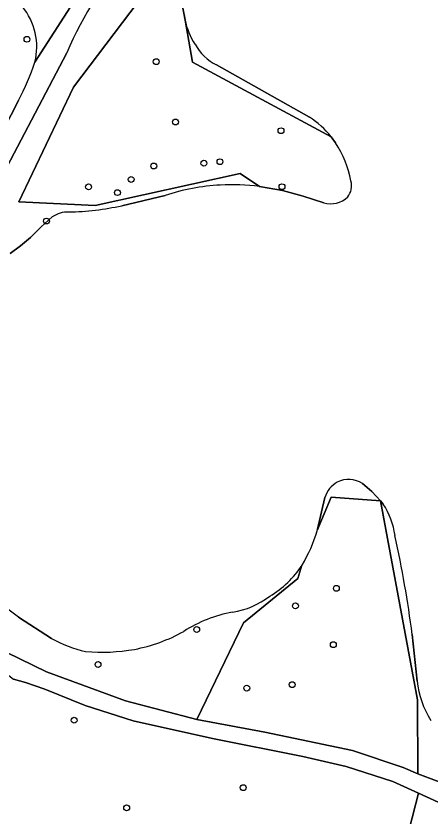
# Model space of a CAD drawing. Extents: x 158031 to 159244, y 380104 to 381214.
# Drawn here: x 158524.8 to 158594, y 380171.4 to 380305 of the extents above; entities that cross this region are included whole.
import ezdxf

# ---------------------------------------------------------------- set-up
doc = ezdxf.new("R2010")
doc.units = 0
for name, color, linetype in [('IMGEO_Boom', 7, 'Continuous'), ('IMGEO_Gemengd_bos', 7, 'Continuous'), ('IMGEO_Groenvoorziening', 7, 'Continuous'), ('IMGEO_Loofbos', 7, 'Continuous'), ('IMGEO_Meer_plas_ven_vijver', 7, 'Continuous'), ('IMGEO_Voetpad_halfverhard', 7, 'Continuous')]:
    doc.layers.add(name, color=color, linetype=linetype)

msp = doc.modelspace()

# ---------------------------------------------------------------- linework, layer by layer
at = {"layer": 'IMGEO_Boom'}
for centre in [(158526.59, 380301.12), (158548.16, 380297.38), (158551.38, 380287.31), (158568.99, 380285.85), (158556.12, 380280.43), (158558.8, 380280.68), (158547.76, 380279.96), (158543.98, 380277.72), (158536.87, 380276.47), (158569.15, 380276.5), (158541.69, 380275.52), (158529.85, 380270.77), (158578.23, 380209.45), (158571.4, 380206.52), (158554.92, 380202.57), (158577.72, 380200.05), (158538.46, 380196.72), (158570.85, 380193.37), (158563.27, 380192.79), (158534.47, 380187.43), (158562.68, 380176.17), (158543.23, 380172.8)]:
    msp.add_circle(centre, 0.489, dxfattribs=at)
at = {"layer": 'IMGEO_Gemengd_bos'}
msp.add_lwpolyline([(158595.24, 380173.77), (158591.95, 380175.27), (158590.36, 380169.18)], dxfattribs=at)
at = {"layer": 'IMGEO_Groenvoorziening'}
for points in [[(158565.4, 380276.54), (158562.16, 380278.73), (158537.96, 380273.34), (158525.22, 380273.99), (158534.36, 380293.12), (158546.52, 380309.26), (158551.69, 380311.05), (158552.97, 380304.32), (158552.84, 380305.28)], [(158552.97, 380304.32), (158554.2, 380297.32), (158577.34, 380284.84)], [(158533.27, 380298.86), (158513.22, 380260.79), (158512.46, 380258.79), (158509.13, 380250), (158508.17, 380247.47)], [(158573.73, 380288.14), (158558.23, 380296.83)], [(158510.52, 380262.29), (158525.18, 380290.92)], [(158542.43, 380273.33), (158549.67, 380275.03)], [(158523.77, 380265.38), (158525.54, 380266.61), (158527.2, 380268), (158528.94, 380269.8), (158530.81, 380271.45)], [(158576.32, 380224.63), (158575.01, 380219.08), (158577.38, 380224.69), (158585.6, 380224.08), (158584.17, 380225.6), (158582.57, 380226.93)], [(158586.06, 380223.52), (158585.6, 380224.08), (158591.74, 380190.83), (158591.84, 380178.49), (158599.36, 380175.64)], [(158511.09, 380221.45), (158506.87, 380220.21), (158507.17, 380219.16), (158510.14, 380212.8), (158513.55, 380207.82), (158519.04, 380201.59), (158520.89, 380199.84), (158529.86, 380195.49), (158543.03, 380190.69), (158554.92, 380187.54), (158562.73, 380203.67), (158571.82, 380211.09), (158572.49, 380213.34)], [(158530.7, 380201.09), (158525.16, 380204.63)], [(158591.71, 380193.96), (158590.89, 380201.74)], [(158590.36, 380169.18), (158591.95, 380175.27), (158587.67, 380177.22), (158579.84, 380179.7), (158572.63, 380181.39), (158557.55, 380184.39), (158544.33, 380187.34), (158536.33, 380189.87), (158529.58, 380192.61), (158526.36, 380193.73), (158524.37, 380194.27)]]:
    msp.add_lwpolyline(points, dxfattribs=at)
for centre, radius, start, end in [((158586.03, 380276.93), 57.14, 136.7716, 157.4276), ((158517.56, 380299.84), 10.67, 346.2691, 39.2198), ((158564.35, 380306.66), 11.62, 191.5969, 213.2676), ((158562.05, 380304.39), 8.47, 209.0179, 243.1949), ((158487.52, 380310.85), 42.61, 332.1212, 341.4729), ((158564.87, 380274.8), 16.01, 38.8192, 56.4115), ((158560.41, 380243.53), 33.28, 92.6931, 108.8377), ((158560.92, 380242.08), 34.75, 82.5925, 93.4233), ((158532.42, 380320.03), 47.76, 271.3834, 282.0933), ((158533.49, 380267.55), 4.73, 88.9723, 124.4529), ((158580.28, 380223.53), 4.1, 56.1177, 117.5302), ((158580.46, 380223.36), 4.34, 118.5762, 162.9902), ((158575.08, 380216.46), 13.06, 8.0696, 32.7663), ((158388.18, 380174.91), 204.48, 7.5397, 12.2475), ((158558.81, 380222.13), 16.27, 300.6391, 327.2623), ((158484.92, 380153.82), 64.82, 51.6207, 59.566), ((158558.62, 380219.31), 14.03, 279.3461, 307.2003), ((158564.95, 380183.28), 22.56, 100.3512, 122.7015), ((158539.36, 380226.26), 27.49, 280.8607, 299.1849), ((158540.89, 380219.23), 20.81, 240.6638, 257.4655), ((158539.16, 380229.74), 30.95, 264.8366, 280.0042), ((158606.61, 380195.53), 14.99, 186.0002, 212.8049)]:
    msp.add_arc(centre, radius, start, end, dxfattribs=at)
at = {"layer": 'IMGEO_Loofbos'}
for points in [[(158578.09, 380283.84), (158577.34, 380284.84), (158554.2, 380297.32), (158552.97, 380304.32), (158551.69, 380311.05), (158546.52, 380309.26), (158534.36, 380293.12), (158525.22, 380273.99), (158537.96, 380273.34), (158562.16, 380278.73), (158565.4, 380276.54), (158569.24, 380275.86), (158572.71, 380274.95), (158576.11, 380273.82)], [(158585.6, 380224.08), (158577.38, 380224.69), (158575.01, 380219.08)], [(158572.49, 380213.34), (158571.82, 380211.09), (158562.73, 380203.67), (158554.92, 380187.54), (158566.31, 380185.45), (158580.94, 380182.37), (158589.37, 380179.51), (158591.84, 380178.49), (158591.74, 380190.83), (158585.6, 380224.08)]]:
    msp.add_lwpolyline(points, dxfattribs=at)
for centre, radius, start, end in [((158562.94, 380274.03), 18.05, 10.9739, 32.92), ((158577.65, 380276.66), 3.11, 323.0425, 14.8907), ((158577.28, 380277.82), 4.16, 253.734, 313.3307), ((158552.26, 380225.65), 23.69, 328.6679, 343.8893)]:
    msp.add_arc(centre, radius, start, end, dxfattribs=at)
at = {"layer": 'IMGEO_Meer_plas_ven_vijver'}
for points in [[(158552.84, 380305.28), (158552.97, 380304.32)], [(158558.23, 380296.83), (158573.73, 380288.14)], [(158577.34, 380284.84), (158578.09, 380283.84)], [(158576.11, 380273.82), (158572.71, 380274.95), (158569.24, 380275.86), (158565.4, 380276.54)], [(158549.67, 380275.03), (158542.43, 380273.33)], [(158530.81, 380271.45), (158528.94, 380269.8), (158527.2, 380268), (158525.54, 380266.61), (158523.77, 380265.38)], [(158582.57, 380226.93), (158584.17, 380225.6), (158585.6, 380224.08), (158586.06, 380223.52)], [(158575.01, 380219.08), (158576.32, 380224.63)], [(158525.16, 380204.63), (158530.7, 380201.09)], [(158590.89, 380201.74), (158591.71, 380193.96)]]:
    msp.add_lwpolyline(points, dxfattribs=at)
for centre, radius, start, end in [((158564.35, 380306.66), 11.62, 191.5969, 213.2676), ((158562.05, 380304.39), 8.47, 209.0179, 243.1949), ((158564.87, 380274.8), 16.01, 38.8192, 56.4115), ((158562.94, 380274.03), 18.05, 10.9739, 32.92), ((158560.41, 380243.53), 33.28, 92.6931, 108.8377), ((158560.92, 380242.08), 34.75, 82.5925, 93.4233), ((158577.65, 380276.66), 3.11, 323.0425, 14.8907), ((158577.28, 380277.82), 4.16, 253.734, 313.3307), ((158532.42, 380320.03), 47.76, 271.3834, 282.0933), ((158533.49, 380267.55), 4.73, 88.9723, 124.4529), ((158580.28, 380223.53), 4.1, 56.1177, 117.5302), ((158580.46, 380223.36), 4.34, 118.5762, 162.9902), ((158575.08, 380216.46), 13.06, 8.0696, 32.7663), ((158552.26, 380225.65), 23.69, 328.6679, 343.8893), ((158388.18, 380174.91), 204.48, 7.5397, 12.2475), ((158558.81, 380222.13), 16.27, 300.6391, 327.2623), ((158484.92, 380153.82), 64.82, 51.6207, 59.566), ((158558.62, 380219.31), 14.03, 279.3461, 307.2003), ((158564.95, 380183.28), 22.56, 100.3512, 122.7015), ((158539.36, 380226.26), 27.49, 280.8607, 299.1849), ((158540.89, 380219.23), 20.81, 240.6638, 257.4655), ((158539.16, 380229.74), 30.95, 264.8366, 280.0042), ((158606.61, 380195.53), 14.99, 186.0002, 212.8049)]:
    msp.add_arc(centre, radius, start, end, dxfattribs=at)
at = {"layer": 'IMGEO_Voetpad_halfverhard'}
for points in [[(158545.73, 380321.25), (158544.36, 380319.95), (158540.47, 380315.47), (158535.96, 380309.86), (158527.92, 380297.31)], [(158527.92, 380297.31), (158535.96, 380309.86)], [(158509.13, 380250), (158512.46, 380258.79), (158513.22, 380260.79), (158533.27, 380298.86)], [(158525.18, 380290.92), (158510.52, 380262.29), (158509.59, 380259.83), (158507.69, 380254.54), (158506.49, 380251.27), (158506.03, 380250), (158503.61, 380244.95), (158502.03, 380242.24), (158500, 380239.96), (158474.1, 380210.79)], [(158505.44, 380237.01), (158503.2, 380237.11), (158503.28, 380235.16), (158502.98, 380230.01), (158503.45, 380224.23), (158504.87, 380218.25), (158506.75, 380214.3), (158507.36, 380213.03), (158511.8, 380205.96), (158515.72, 380201.41), (158520.32, 380197.38), (158524.37, 380194.27), (158526.36, 380193.73), (158529.58, 380192.61), (158536.33, 380189.87), (158544.33, 380187.34), (158557.55, 380184.39), (158572.63, 380181.39), (158579.84, 380179.7), (158587.67, 380177.22), (158591.95, 380175.27), (158595.24, 380173.77)], [(158599.36, 380175.64), (158591.84, 380178.49), (158589.37, 380179.51), (158580.94, 380182.37), (158566.31, 380185.45), (158554.92, 380187.54), (158543.03, 380190.69), (158529.86, 380195.49), (158520.89, 380199.84), (158519.04, 380201.59), (158513.55, 380207.82), (158510.14, 380212.8)]]:
    msp.add_lwpolyline(points, dxfattribs=at)
for centre, radius, start, end in [((158586.03, 380276.93), 57.14, 136.7716, 157.4276), ((158517.56, 380299.84), 10.67, 346.2691, 39.2198), ((158487.52, 380310.85), 42.61, 332.1212, 341.4729)]:
    msp.add_arc(centre, radius, start, end, dxfattribs=at)

doc.saveas('drawing.dxf')
